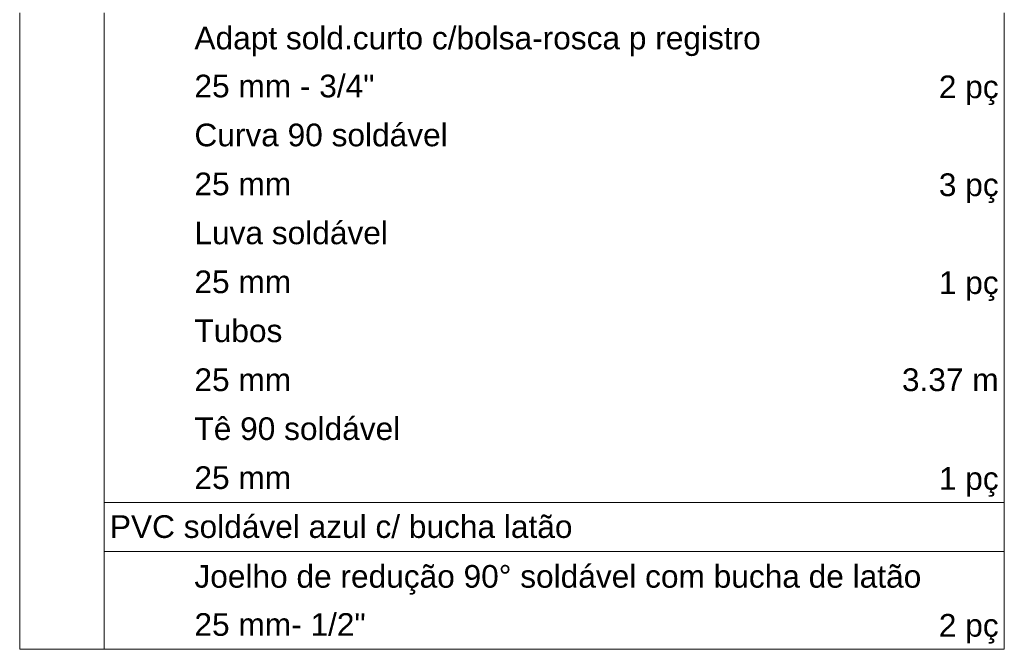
# Model space of a CAD drawing. Header units: millimetres. Extents: x 2 to 902, y -447 to 199.
# Tile 444 of 656: x 94.76 to 103.45, y 91.79 to 97.35. Entities that reach past the tile are written whole.
import ezdxf

# ---------------------------------------------------------------- set-up
doc = ezdxf.new("R2010")
doc.units = ezdxf.units.MM
doc.header["$MEASUREMENT"] = 0
doc.linetypes.add('NULL', pattern=[0])
doc.layers.add('DI-Tabelas', color=7, linetype='Continuous', lineweight=13)
doc.styles.add('Arial', font='arial.ttf')

msp = doc.modelspace()

# ---------------------------------------------------------------- linework, layer by layer
at = {"layer": 'DI-Tabelas'}
for p, q in [((94.7612, 96.9757), (94.7612, 97.4077)), ((95.5075, 97.4077), (95.5075, 96.9757)), ((103.4543, 97.4077), (103.4543, 96.9757)), ((94.7612, 96.5437), (94.7612, 96.9757)), ((95.5075, 96.9757), (95.5075, 96.5437)), ((103.4543, 96.9757), (103.4543, 96.5437)), ((94.7612, 96.1117), (94.7612, 96.5437)), ((95.5075, 96.5437), (95.5075, 96.1117)), ((103.4543, 96.5437), (103.4543, 96.1117)), ((94.7612, 95.6797), (94.7612, 96.1117)), ((95.5075, 96.1117), (95.5075, 95.6797)), ((103.4543, 96.1117), (103.4543, 95.6797)), ((94.7612, 95.2477), (94.7612, 95.6797)), ((95.5075, 95.6797), (95.5075, 95.2477)), ((103.4543, 95.6797), (103.4543, 95.2477)), ((94.7612, 94.8157), (94.7612, 95.2477)), ((95.5075, 95.2477), (95.5075, 94.8157)), ((103.4543, 95.2477), (103.4543, 94.8157)), ((94.7612, 94.3837), (94.7612, 94.8157)), ((95.5075, 94.8157), (95.5075, 94.3837)), ((103.4543, 94.8157), (103.4543, 94.3837)), ((94.7612, 93.9517), (94.7612, 94.3837)), ((95.5075, 94.3837), (95.5075, 93.9517)), ((103.4543, 94.3837), (103.4543, 93.9517)), ((94.7612, 93.5197), (94.7612, 93.9517)), ((95.5075, 93.9517), (95.5075, 93.5197)), ((103.4543, 93.9517), (103.4543, 93.5197)), ((94.7612, 93.0877), (94.7612, 93.5197)), ((95.5075, 93.5197), (95.5075, 93.0877)), ((103.4543, 93.5197), (103.4543, 93.0877)), ((94.7612, 92.6557), (94.7612, 93.0877)), ((96.2539, 93.0877), (95.5075, 93.0877)), ((95.5075, 93.0877), (95.5075, 92.6557)), ((100.3279, 93.0877), (96.2539, 93.0877)), ((103.4543, 93.0877), (100.3279, 93.0877)), ((103.4543, 93.0877), (103.4543, 92.6557)), ((94.7612, 92.2237), (94.7612, 92.6557)), ((103.4543, 92.6557), (95.5075, 92.6557)), ((95.5075, 92.6557), (95.5075, 92.2237)), ((103.4543, 92.6557), (103.4543, 92.2237)), ((94.7612, 91.7917), (94.7612, 92.2237)), ((95.5075, 92.2237), (95.5075, 91.7917)), ((103.4543, 92.2237), (103.4543, 91.7917)), ((95.5075, 91.7917), (94.7612, 91.7917)), ((96.2539, 91.7917), (95.5075, 91.7917)), ((100.3279, 91.7917), (96.2539, 91.7917)), ((103.4543, 91.7917), (100.3279, 91.7917))]:
    msp.add_line(p, q, dxfattribs=at)

# ---------------------------------------------------------------- texts
at = {"layer": 'DI-Tabelas', "linetype": 'NULL', "char_height": 0.2, "line_spacing_factor": 0.6, "style": 'Arial'}
for s, insert, width, attachment_point in [('Adapt sold.curto c/bolsa-rosca p registro', (96.3039, 97.0257), 9.99939, 7), ('25 mm - 3/4"', (96.3039, 96.6597), 3.178963, 7), ('2 pç', (103.4043, 96.5937), 1.056098, 9), ('Curva 90 soldável', (96.3039, 96.2277), 4.472256, 7), ('25 mm', (96.3039, 95.7957), 1.707622, 7), ('3 pç', (103.4043, 95.7297), 1.056098, 9), ('Luva soldável', (96.3039, 95.3637), 3.416768, 7), ('25 mm', (96.3039, 94.9317), 1.707622, 7), ('1 pç', (103.4043, 94.8657), 1.056098, 9), ('Tubos', (96.3039, 94.4997), 1.553049, 7), ('25 mm', (96.3039, 94.0677), 1.707622, 7), ('3.37 m', (103.4043, 94.0677), 1.707927, 9), ('Tê 90 soldável', (96.3039, 93.6357), 3.633841, 7), ('25 mm', (96.3039, 93.2037), 1.707622, 7), ('1 pç', (103.4043, 93.1377), 1.056098, 9), ('PVC soldável azul c/ bucha latão', (95.5575, 92.7717), 8.168598, 7), ('Joelho de redução 90%%d soldável com bucha de latão', (96.3039, 92.2737), 12.814024, 7), ('25 mm- 1/2"', (96.3039, 91.9077), 3.02378, 7), ('2 pç', (103.4043, 91.8417), 1.056098, 9)]:
    msp.add_mtext(s, dxfattribs=dict(at, insert=insert, width=width, attachment_point=attachment_point))

doc.saveas('drawing.dxf')
